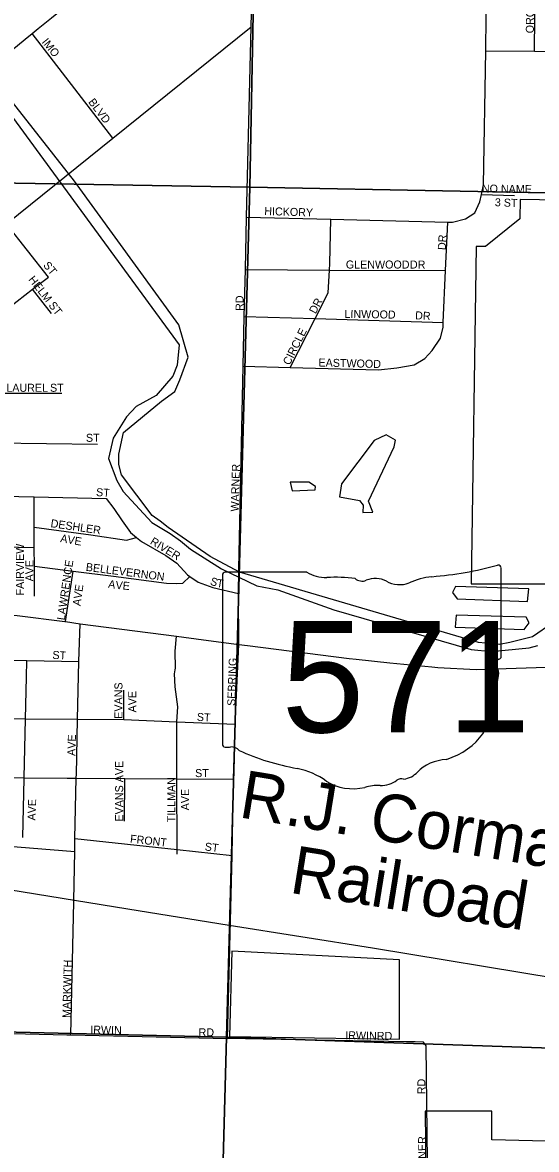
# Model space of a CAD drawing. Extents: x 0 to 1391, y -24 to 440.
# Drawn here: x 94.37 to 106.53, y 345.28 to 371.94 of the extents above; entities that cross this region are included whole.
import ezdxf

# ---------------------------------------------------------------- set-up
doc = ezdxf.new("R2010")
doc.units = 0
for name, color, linetype in [('GM_X_City_Street', 7, 'Continuous'), ('GM_X_City_Street_Text', 7, 'Continuous'), ('GM_X_Corporation', 7, 'Continuous'), ('GM_X_County_Road', 7, 'Continuous'), ('GM_X_Major_River', 7, 'Continuous'), ('GM_X_Minor_Lake', 7, 'Continuous'), ('GM_X_Rail_Line', 7, 'Continuous'), ('GM_X_Rail_Line_Text', 7, 'Continuous'), ('GM_X_Section', 7, 'Continuous'), ('GM_X_State_Location', 7, 'Continuous'), ('GM_X_State_Route', 7, 'Continuous'), ('GM_X_State_Shield', 7, 'Continuous')]:
    doc.layers.add(name, color=color, linetype=linetype)

msp = doc.modelspace()

# ---------------------------------------------------------------- linework, layer by layer
at = {"layer": 'GM_X_City_Street'}
for points in [[(99.493, 359.01), (99.596, 363.806), (99.622, 364.983), (99.648, 366.092), (99.677, 367.337), (99.785, 371.837), (99.849, 374.487)], [(99.677, 367.337), (101.667, 367.287), (104.438, 367.217), (104.552, 367.214), (104.852, 367.296), (105.078, 367.44), (105.193, 367.695), (105.232, 367.871), (105.283, 368.102), (105.337, 371.269), (105.369, 374.496)], [(105.337, 371.269), (106.488, 371.261), (107.698, 371.253), (108.216, 371.25), (108.538, 371.33), (108.758, 371.505), (108.863, 371.692), (108.896, 374.501)], [(106.488, 371.261), (106.521, 374.498)], [(93.916, 367.111), (93.92, 367.114), (93.995, 367.175), (96.511, 369.2), (99.785, 371.837)], [(95.317, 370.749), (94.6, 371.678)], [(96.511, 369.2), (95.317, 370.749), (95.317, 370.749)], [(105.232, 367.871), (106.013, 367.85)], [(94.986, 365.914), (93.995, 367.175), (93.975, 367.2)], [(99.596, 363.806), (100.711, 363.777), (102.797, 363.724), (103.232, 363.77), (103.638, 363.841), (103.895, 363.992), (104.069, 364.176), (104.262, 364.473), (104.324, 364.73), (104.329, 364.843), (104.385, 366.072), (104.438, 367.217)], [(100.711, 363.777), (101.299, 364.933), (101.608, 365.541), (101.639, 366.084), (101.647, 366.239), (101.667, 367.287)], [(99.648, 366.092), (101.639, 366.084), (104.385, 366.072)], [(90.243, 362.213), (91.436, 363.173), (91.801, 363.468), (93.134, 364.491), (94.066, 365.207), (94.612, 365.627), (94.986, 365.914)], [(95.057, 365.054), (94.612, 365.627)], [(99.622, 364.983), (101.299, 364.933), (104.329, 364.843)], [(93.471, 363.173), (93.566, 363.173), (95.303, 363.172)], [(93.729, 361.993), (96.15, 361.96)], [(93.513, 360.743), (93.546, 360.742), (94.651, 360.717), (96.357, 360.679)], [(94.653, 359.935), (94.652, 360.003), (94.651, 360.717)], [(96.357, 360.679), (96.534, 360.439), (96.733, 360.153), (96.932, 359.875), (97.073, 359.758), (97.186, 359.664), (97.765, 359.332), (98.027, 359.151), (98.28, 358.872), (98.335, 358.833), (98.527, 358.699), (98.875, 358.57), (99.481, 358.432)], [(94.652, 360.003), (95.994, 359.821), (96.836, 359.695), (97.073, 359.758)], [(94.657, 358.37), (94.655, 359.076), (94.654, 359.518), (94.653, 359.935), (94.653, 359.935)], [(90.229, 359.624), (91.522, 359.593), (93.536, 359.545), (94.654, 359.518)], [(94.655, 359.076), (95.574, 358.959), (96.524, 358.838)], [(95.388, 357.768), (95.574, 358.959)], [(99.496, 357.224), (99.481, 358.432), (99.493, 358.993), (99.493, 359.01)], [(96.524, 358.838), (96.526, 358.838), (97.78, 358.678), (98.016, 358.665), (98.169, 358.677), (98.335, 358.833)], [(95.649, 354.142), (95.676, 355.457), (95.705, 356.819), (95.738, 357.715)], [(97.987, 356.625), (97.992, 356.66), (97.988, 357.064), (98.017, 357.418)], [(99.225, 347.903), (99.332, 352.23), (99.368, 354.038), (99.404, 355.336), (99.496, 357.224)], [(89.367, 356.972), (89.373, 356.971), (90.585, 356.93), (91.942, 356.9), (93.294, 356.871), (94.476, 356.845), (95.705, 356.819)], [(94.467, 356.447), (94.467, 356.447), (94.476, 356.845)], [(98.033, 352.262), (98.033, 352.371), (98.027, 354.047), (98.022, 355.36), (98.025, 355.395), (98.047, 355.747), (97.989, 356.219), (97.971, 356.527), (97.987, 356.625)], [(94.41, 354.055), (94.41, 354.055), (94.411, 354.071), (94.444, 355.468), (94.467, 356.447)], [(96.774, 355.448), (96.768, 356.141)], [(93.699, 355.475), (93.701, 355.474), (94.444, 355.468), (95.676, 355.457), (96.774, 355.448), (98.025, 355.395), (99.404, 355.336)], [(95.585, 351.164), (95.61, 352.323), (95.616, 352.634), (95.647, 354.062), (95.647, 354.088), (95.649, 354.142)], [(93.148, 354.079), (93.212, 354.079), (94.411, 354.071), (95.434, 354.064), (95.579, 354.063)], [(94.378, 352.66), (94.41, 354.055)], [(95.579, 354.063), (95.647, 354.062), (96.794, 354.055), (98.027, 354.047), (99.368, 354.038)], [(96.787, 353.041), (96.794, 354.055)], [(89.288, 352.77), (89.292, 352.77), (90.481, 352.741), (91.858, 352.629), (93.166, 352.522), (95.61, 352.323)], [(95.616, 352.634), (98.033, 352.371), (99.332, 352.23)], [(95.518, 347.988), (95.585, 351.136), (95.585, 351.164)], [(91.818, 348.073), (95.422, 347.99)], [(95.422, 347.99), (95.518, 347.988), (99.225, 347.903)], [(103.462, 347.825), (103.459, 347.825), (99.225, 347.903)], [(103.99, 341.377), (103.99, 341.377), (103.994, 341.579), (103.928, 347.724), (103.862, 347.817), (103.664, 347.821)]]:
    msp.add_lwpolyline(points, dxfattribs=at)
at = {"layer": 'GM_X_Corporation'}
for points in [[(109.829, 367.688), (106.148, 367.752), (106.144, 367.297), (105.332, 366.64), (105.105, 366.64), (104.989, 358.656), (107.264, 358.657)], [(110.272, 345.388), (105.479, 345.5), (105.478, 346.182), (103.902, 346.185), (103.95, 341.703)]]:
    msp.add_lwpolyline(points, dxfattribs=at)
msp.add_lwpolyline([(99.274, 347.947), (103.293, 347.884), (103.293, 349.759), (99.329, 349.965)], close=True, dxfattribs=at)
at = {"layer": 'GM_X_County_Road'}
msp.add_lwpolyline([(103.664, 347.821), (103.66, 347.821), (103.462, 347.825)], dxfattribs=at)
at = {"layer": 'GM_X_Major_River'}
for points in [[(106.919, 357.734), (106.441, 357.401), (105.906, 357.274), (105.661, 357.226), (105.16, 357.273), (99.511, 358.933), (98.817, 359.303), (97.817, 359.99), (97.63, 360.138), (97.442, 360.278), (96.714, 361.241), (96.65, 361.485), (96.654, 361.728), (96.763, 362.242), (97.66, 362.978), (97.976, 363.208), (98.096, 363.487), (98.296, 364.022), (98.074, 364.786), (95.602, 368.188), (93.155, 371.302), (92.707, 371.751), (92.339, 371.882)], [(93.655, 370.343), (98.081, 364.315), (98.033, 363.83), (97.93, 363.573), (97.533, 363.117), (97.063, 362.852), (96.831, 362.613), (96.517, 362.103), (96.409, 361.626), (96.605, 361.106), (96.752, 360.845), (97.431, 360.111), (97.868, 359.852), (98.116, 359.673), (98.348, 359.479), (99.086, 359.01), (99.916, 358.615), (100.416, 358.514), (101.74, 358.042), (104.989, 357.109), (105.468, 357.054), (106.36, 357.144), (106.567, 357.201)]]:
    msp.add_lwpolyline(points, dxfattribs=at)
at = {"layer": 'GM_X_Minor_Lake'}
for points in [[(103.201, 362.056), (102.982, 362.182), (102.698, 362.05), (101.918, 361.024), (101.874, 360.721)], [(101.874, 360.721), (102.344, 360.629), (102.433, 360.521), (102.423, 360.346), (102.666, 360.357), (102.557, 360.617), (103.167, 361.897), (103.201, 362.056)], [(101.149, 361.061), (100.708, 361.061), (100.757, 360.863), (101.298, 360.883)], [(101.298, 360.883), (101.307, 360.959), (101.149, 361.061)], [(106.356, 358.542), (104.621, 358.597), (104.55, 358.454), (104.661, 358.3)], [(104.661, 358.3), (106.32, 358.239), (106.356, 358.542)], [(106.29, 357.867), (104.631, 357.921), (104.61, 357.632)], [(104.61, 357.632), (106.246, 357.579), (106.364, 357.737), (106.29, 357.867)]]:
    msp.add_lwpolyline(points, dxfattribs=at)
at = {"layer": 'GM_X_Rail_Line'}
msp.add_lwpolyline([(89.258, 352.201), (91.86, 351.785), (96.867, 350.97), (99.263, 350.583), (102.655, 350.043), (107.045, 349.317), (109.5, 348.924), (111.784, 348.552), (113.86, 348.217), (118.335, 347.484)], dxfattribs=at)
at = {"layer": 'GM_X_Section'}
for points in [[(79.678, 388.511), (100.138, 388.105), (99.755, 368.042), (79.425, 368.392)], [(100.138, 388.105), (120.081, 387.754), (119.659, 367.662), (99.755, 368.042)], [(79.425, 368.392), (99.755, 368.042), (99.204, 347.93), (78.962, 348.414)], [(99.755, 368.042), (119.659, 367.662), (119.229, 347.252), (99.204, 347.93)], [(78.962, 348.414), (99.204, 347.93), (98.654, 327.856), (78.376, 328.333), (78.742, 348.419)], [(99.204, 347.93), (119.229, 347.252), (118.783, 327.433), (98.654, 327.856)]]:
    msp.add_lwpolyline(points, close=True, dxfattribs=at)
at = {"layer": 'GM_X_State_Route'}
for points in [[(94.746, 371.797), (95.058, 372.049), (95.829, 372.674)], [(94.437, 371.546), (94.6, 371.678), (94.746, 371.796), (94.746, 371.797)], [(93.819, 371.045), (94.253, 371.397), (94.436, 371.545), (94.437, 371.546)], [(91.561, 358.008), (92.079, 358.019), (93.101, 357.978), (93.303, 357.966), (93.523, 357.95), (94.246, 357.908), (95.377, 357.77), (95.388, 357.768), (95.738, 357.715), (98.017, 357.418), (98.66, 357.336), (99.496, 357.224), (99.694, 357.199)], [(99.694, 357.199), (102.105, 356.895), (102.271, 356.877)], [(104.059, 356.694), (104.202, 356.68), (105.105, 356.635), (107.001, 356.696), (108.02, 356.814), (109.621, 357.079), (109.817, 357.114)], [(102.271, 356.877), (103.065, 356.792), (104.059, 356.694)]]:
    msp.add_lwpolyline(points, dxfattribs=at)
at = {"layer": 'GM_X_State_Shield'}
for p, q in [((101.102, 358.934), (99.172, 358.934)), ((105.698, 356.94), (105.698, 359.033)), ((99.107, 358.865), (99.107, 354.863)), ((105.698, 356.94), (105.698, 356.94))]:
    msp.add_line(p, q, dxfattribs=at)
for centre, major_axis, start_param, end_param in [((99.182, 358.874), (0.0764, 0), 1.712693, 3.28349), ((101.562, 359.399), (0.741, 0), 4.042523, 4.731795), ((103.35, 364.391), (6.99, 0), 4.814394, 5.042369), ((105.625, 359.042), (0.0734, 0), 6.141152, 7.989035), ((101.807, 356.687), (2.659, 0), 1.404758, 1.657858), ((102.411, 358.895), (0.214, 0), 3.836095, 5.185415), ((102.725, 358.432), (0.444, 0), 0.950623, 2.079405), ((103.298, 359.067), (0.534, 0), 4.081561, 5.145723), ((104.242, 357.712), (1.406, 0), 1.699011, 2.107814), ((105.682, 356.786), (0.114, 0), 1.883978, 3.671073), ((105.62, 356.932), (0.0785, 0), 5.05454, 6.418171), ((104.959, 356.521), (0.682, 0), 5.934695, 6.695948), ((105.961, 356.064), (0.496, 0), 2.387724, 3.262537), ((103.742, 355.797), (1.748, 0), 5.101752, 6.440018), ((99.183, 354.854), (0.077, 0), 3.00124, 4.508301), ((99.195, 355.264), (0.588, 0), 4.665946, 4.897461), ((99.315, 354.632), (0.212, 0), 0.519207, 1.627899), ((101.991, 358.228), (5.048, 0), 4.195997, 4.488961), ((104.479, 353.739), (0.958, 0), 1.647645, 2.488434), ((100.486, 353.065), (1.579, 0), 0.823519, 1.323587), ((103.266, 354.475), (0.565, 0), 4.937069, 5.64225), ((102.195, 354.612), (1.002, 0), 4.026481, 4.996735), ((102.774, 353.228), (0.824, 0), 1.495662, 1.94098), ((102.847, 354.313), (0.534, 0), 4.691044, 5.507374), ((103.33, 353.925), (0.15, 0), 1.147584, 2.315152)]:
    msp.add_ellipse(centre, major_axis=major_axis, ratio=0.8, start_param=start_param, end_param=end_param, dxfattribs=at)

# ---------------------------------------------------------------- texts
at = {"layer": 'GM_X_City_Street_Text'}
for s, height, rotation, p in [('ORCHARD DR', 0.1894, 89.3707, (106.472, 371.684)), ('IMO', 0.1894, 308.9914, (94.819, 371.473)), ('BLVD', 0.1894, 307.4735, (95.92, 370.055)), ('NO NAME', 0.1894, 359.1053, (105.242, 367.919)), ('3 ST', 0.1894, 357.8801, (105.547, 367.594)), ('HICKORY', 0.1894, 358.1827, (100.093, 367.386)), ('DR', 0.1894, 86.9884, (104.389, 366.552)), ('ST', 0.1894, 309.8038, (94.852, 366.19)), ('GLENWOOD', 0.1894, 0, (102.025, 366.119)), ('DR', 0.1894, 0, (103.541, 366.119)), ('HELM ST', 0.1894, 308.0487, (94.503, 365.855)), ('RD', 0.1894, 90, (99.606, 365.117)), ('DR', 0.1894, 62.1061, (101.31, 365.033)), ('LINWOOD', 0.1894, 359.1324, (101.992, 364.952)), ('DR', 0.1894, 356.9889, (103.66, 364.919)), ('CIRCLE', 0.1894, 63.4339, (100.693, 363.816)), ('EASTWOOD', 0.1894, 358.532, (101.376, 363.802)), ('LAUREL', 0.1894, 0, (93.991, 363.203)), ('ST', 0.1894, 0, (95.025, 363.203)), ('ST', 0.1894, 0, (95.875, 362.019)), ('WARNER', 0.1894, 88.3627, (99.489, 360.368)), ('ST', 0.1894, 356.1881, (96.11, 360.736)), ('DESHLER', 0.1894, 351.7382, (95.03, 360.002)), ('AVE', 0.1894, 350.2226, (95.259, 359.648)), ('RIVER', 0.1894, 328.5727, (97.377, 359.613)), ('FAIRVIEW', 0.1894, 90, (94.406, 358.384)), ('AVE', 0.1894, 90, (94.632, 358.717)), ('LAWRENCE', 0.1894, 81.7639, (95.373, 357.789)), ('BELLEVERNON', 0.18939, 352.6654, (95.864, 358.969)), ('AVE', 0.1894, 82.1471, (95.746, 358.127)), ('A', 0.189, 351.135, (96.392, 358.568)), ('V', 0.189, 354.9053, (96.57, 358.54)), ('E', 0.189, 355.3948, (96.738, 358.525)), ('S', 0.189, 340.0659, (98.796, 358.646)), ('T', 0.189, 350.6844, (98.958, 358.591)), ('ST', 0.1894, 356.4256, (95.077, 356.886)), ('SEBRING', 0.1894, 88.0587, (99.406, 355.768)), ('EVANS', 0.1894, 90, (96.739, 355.467)), ('AVE', 0.1894, 90, (97.065, 355.617)), ('ST', 0.1894, 356.4256, (98.494, 355.419)), ('AVE', 0.1894, 88.0261, (95.622, 354.585)), ('EVANS AVE', 0.1894, 90, (96.756, 353.034)), ('ST', 0.1894, 0, (98.458, 354.086)), ('TILLMAN', 0.1894, 90, (97.989, 353.017)), ('AVE', 0.1894, 90, (98.315, 353.3)), ('AVE', 0.1894, 88.0242, (94.681, 353.057)), ('FRONT', 0.1894, 353.7953, (96.912, 352.536)), ('ST', 0.1894, 352.8653, (98.679, 352.352)), ('MARKWITH', 0.1894, 88.5313, (95.506, 348.385)), ('IRWIN', 0.1894, 358.6368, (95.976, 348.019)), ('RD', 0.1894, 0, (98.541, 347.952)), ('IRWIN', 0.1894, 358.6368, (102.009, 347.886)), ('RD', 0.1894, 0, (102.758, 347.869)), ('RD', 0.1894, 90, (103.906, 346.584)), ('WARNER', 0.1894, 90.818, (103.939, 344.466))]:
    msp.add_text(s, height=height, rotation=rotation, dxfattribs=at).set_placement(p)
at = {"layer": 'GM_X_Rail_Line_Text'}
for s, height, rotation, p in [('R.J. Corman', 1.13258, 350.7396, (99.468, 353.139)), ('Railroad', 1.1326, 350.8563, (100.666, 351.354))]:
    msp.add_text(s, height=height, rotation=rotation, dxfattribs=at).set_placement(p)
at = {"layer": 'GM_X_State_Location'}
for s in ['s', 'r']:
    msp.add_text(s, height=0.00379, dxfattribs=at).set_placement((102.329, 356.598))
msp.add_text('571', height=0.00379, rotation=0, dxfattribs=at).set_placement((100.991, 356.323))
at = {"layer": 'GM_X_State_Shield'}
msp.add_text('571', height=2.6367, dxfattribs=at).set_placement((100.502, 355.145))

doc.saveas('drawing.dxf')
